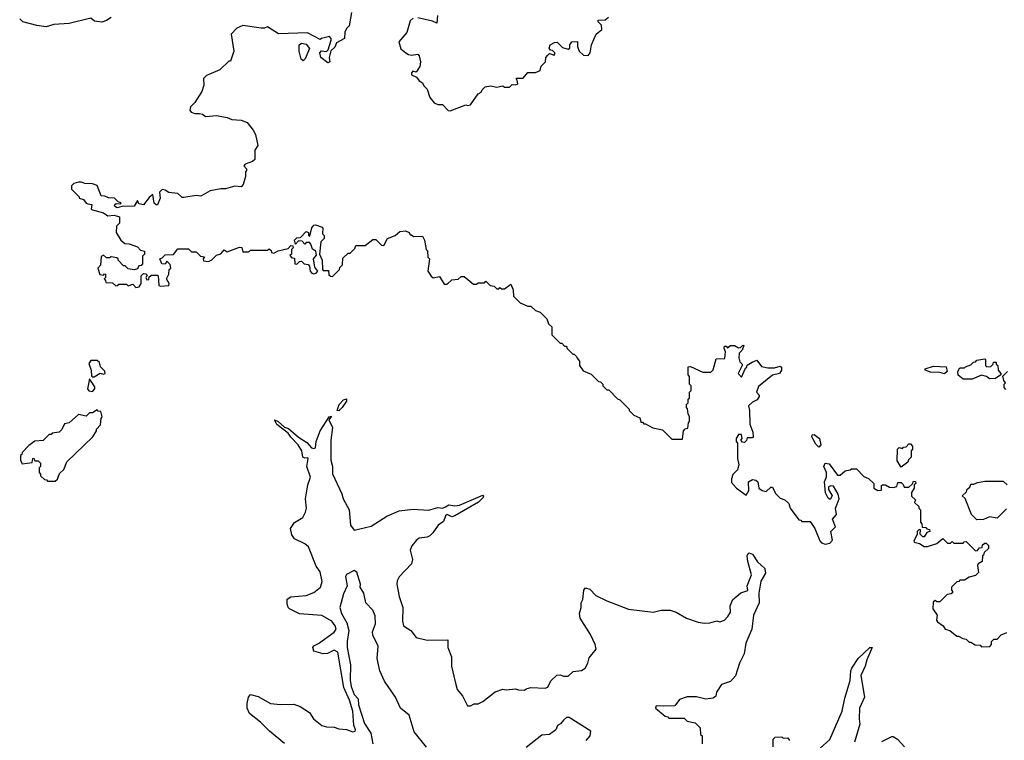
# Model space of a CAD drawing. Extents: x 2472589 to 2662339, y 701009 to 849030.
# Tile 257 of 406: x 2517965 to 2524322, y 799947 to 804598. Entities that reach past the tile are written whole.
import ezdxf

# ---------------------------------------------------------------- set-up
doc = ezdxf.new("R2010")
doc.units = 0

msp = doc.modelspace()

# ---------------------------------------------------------------- linework, layer by layer
at = {"layer": '0CON05XD'}
for points in [[(2520106.7, 804645), (2520091.7, 804558.3), (2520076.4, 804543.6), (2520065, 804520), (2520062.5, 804477.5), (2520010.5, 804449.5), (2519998.7, 804421.3), (2519973.3, 804396.7), (2519963, 804353), (2519966.7, 804325), (2519955, 804320), (2519910, 804355), (2519902.5, 804385), (2519912.5, 804397.5), (2519945, 804392.5), (2519957, 804403), (2519976.2, 804465), (2519975.9, 804475.9), (2519965, 804488.8), (2519913, 804477), (2519905, 804470), (2519823.6, 804513.6), (2519635, 804507.5), (2519565, 804552.5), (2519546.4, 804543.6), (2519525, 804542.5), (2519405, 804560), (2519367, 804543), (2519331.2, 804505), (2519346.7, 804395), (2519325, 804330), (2519315, 804330), (2519256.1, 804273.9), (2519171.7, 804238.3), (2519150.7, 804219.3), (2519153.3, 804175), (2519140, 804135), (2519096.1, 804063.9), (2519067.5, 804035), (2519062.5, 804015), (2519071.7, 804001.7), (2519095, 803992.5), (2519125, 803992.5), (2519145, 803987.5), (2519165, 803972.5), (2519235, 803980), (2519305, 803966.7), (2519335, 803953.3), (2519395, 803950), (2519432.5, 803935), (2519472.5, 803885), (2519486.4, 803856.4), (2519502.5, 803785), (2519483.6, 803756.4), (2519482.5, 803695), (2519467, 803683), (2519420, 803665), (2519412.5, 803655), (2519430, 803635), (2519430, 803625), (2519422.5, 803615), (2519423.3, 803585), (2519406.7, 803535), (2519395, 803520), (2519355, 803522.5), (2519293, 803507), (2519263.6, 803506.4), (2519195, 803492.5), (2519135, 803460), (2519105, 803462.5), (2519025, 803450), (2519015, 803450), (2518987, 803477), (2518928.3, 803481.7), (2518905, 803497.5), (2518885, 803502.5), (2518867.5, 803485), (2518872.5, 803445), (2518855, 803403.3), (2518845, 803403.3), (2518834.1, 803414.1), (2518825, 803470), (2518800.5, 803449.5), (2518765, 803404), (2518735, 803410), (2518725, 803430), (2518705, 803393.8), (2518625, 803393.3), (2518595, 803384), (2518577.5, 803395), (2518580, 803405), (2518588.3, 803411.7), (2518615, 803410), (2518620, 803415), (2518601.7, 803421.7), (2518577, 803447), (2518538.3, 803448.3), (2518515, 803460), (2518491.7, 803461.7), (2518465, 803527.5), (2518435, 803537.5), (2518385, 803540), (2518365, 803550), (2518345, 803550), (2518315, 803540), (2518300, 803525), (2518300, 803505), (2518350, 803455), (2518350, 803445), (2518377, 803437), (2518393.6, 803413.6), (2518405, 803410)], [(2520662.5, 804625), (2520657.5, 804575), (2520629.3, 804589.3), (2520535, 804610)], [(2518555, 804612.5), (2518525, 804592.5), (2518495, 804582.5), (2518448.3, 804588.3), (2518425, 804607.5), (2518285, 804572.5), (2518185, 804567.5), (2518135, 804552.5), (2518075, 804560), (2517985, 804583.3), (2517965, 804602.5)], [(2520505, 804607.5), (2520485, 804590), (2520463.3, 804515), (2520413.3, 804455), (2520425, 804410), (2520457.5, 804385), (2520475, 804373.3), (2520495, 804370), (2520535, 804376.2), (2520543.3, 804365), (2520552.5, 804325), (2520547.5, 804295), (2520525, 804260), (2520502.5, 804265), (2520493.8, 804255), (2520495, 804242.5), (2520526.7, 804226.7), (2520545, 804202.5), (2520565, 804190), (2520575, 804170), (2520595, 804150), (2520613.3, 804095), (2520640.7, 804060.7), (2520665, 804050), (2520695, 804050), (2520731.7, 804011.7), (2520745, 804010)], [(2520745, 804010), (2520845, 804047.5), (2520855, 804043.3), (2520875, 804047.5), (2520925, 804120), (2520945, 804130), (2520950, 804145), (2520970, 804165), (2521005, 804170), (2521045, 804162.5), (2521085, 804170), (2521095, 804162.5), (2521127, 804163), (2521145, 804180), (2521165, 804177.5), (2521180, 804185), (2521177, 804207), (2521170, 804215), (2521175, 804220), (2521215, 804220), (2521245, 804257.5), (2521295, 804257.5), (2521325, 804270), (2521331.7, 804298.3), (2521360, 804325), (2521362.5, 804355), (2521375, 804370), (2521385, 804380), (2521415, 804370), (2521420, 804375), (2521420, 804385), (2521405, 804400), (2521391.7, 804401.7), (2521382.5, 804415), (2521390, 804435), (2521418.3, 804451.7), (2521435, 804452.5), (2521469.3, 804419.3), (2521505, 804406.7), (2521516.1, 804413.9), (2521517.5, 804435), (2521530, 804455), (2521567, 804457), (2521566.7, 804425), (2521576.7, 804395), (2521605, 804370), (2521635, 804367.5), (2521647.5, 804385), (2521657.5, 804435), (2521686.4, 804503.6), (2521722.5, 804535), (2521721.7, 804561.7), (2521700, 804585), (2521700, 804595), (2521745, 804597.5), (2521766.4, 804613.6)], [(2519795, 804332.5), (2519783, 804343), (2519770, 804395), (2519770, 804435), (2519783.3, 804446.7), (2519815, 804440), (2519837, 804413), (2519807.5, 804345), (2519795, 804332.5)], [(2518405, 803410), (2518430, 803405), (2518427.5, 803375), (2518435, 803370), (2518505, 803351.2), (2518535, 803332.5), (2518575, 803336.2), (2518610, 803325), (2518610, 803285), (2518590, 803265), (2518587.5, 803225), (2518617.5, 803175), (2518643, 803153), (2518671.7, 803151.7), (2518725, 803132.5), (2518745, 803110), (2518770, 803105), (2518770, 803085), (2518758.3, 803071.7), (2518758.3, 803021.7), (2518748.3, 803011.7), (2518735, 803010), (2518725, 802990), (2518705, 802982.5), (2518665, 802990), (2518645, 803010), (2518635, 803010), (2518600, 803045), (2518600, 803055), (2518591.7, 803061.7), (2518555, 803067.5), (2518545, 803060), (2518525, 803060), (2518505, 803077.5), (2518490.7, 803069.3), (2518487, 803013), (2518470, 802995), (2518483, 802953), (2518505, 802950), (2518513, 802957), (2518520, 802955), (2518520, 802935), (2518510, 802925), (2518520, 802915), (2518521.7, 802901.7), (2518565, 802900), (2518585, 802880), (2518598.3, 802881.7), (2518605, 802890), (2518655, 802890), (2518665, 802880), (2518695, 802890), (2518715, 802870), (2518737, 802873), (2518750, 802895), (2518750, 802945), (2518765, 802960), (2518778.3, 802958.3), (2518788.3, 802948.3), (2518780, 802935), (2518785, 802920), (2518798.3, 802921.7), (2518801.7, 802938.3), (2518815, 802950), (2518855, 802950), (2518860, 802945), (2518863.3, 802883.3), (2518875, 802877.5), (2518928.3, 802881.7), (2518930, 802895), (2518912.5, 802925), (2518927.5, 802955), (2518930, 802985), (2518940, 802995), (2518937, 803017), (2518915, 803040), (2518905, 803020), (2518881.7, 803021.7), (2518870, 803055), (2518885, 803060), (2518905, 803080), (2518957, 803083), (2518985, 803120), (2519055, 803120), (2519075, 803100), (2519105, 803100), (2519131.7, 803071.7), (2519158.3, 803068.3), (2519150, 803055), (2519151.7, 803041.7), (2519185, 803037.5), (2519205, 803047.5), (2519235, 803077.5), (2519263, 803087), (2519285, 803112.5), (2519305, 803100), (2519385, 803130), (2519398.3, 803128.3), (2519405, 803100), (2519445, 803100), (2519455, 803110), (2519565, 803110), (2519575, 803120), (2519588.3, 803108.3), (2519590, 803095), (2519605, 803090), (2519633, 803107), (2519670, 803115), (2519698.3, 803121.7), (2519715, 803140), (2519728.3, 803138.3), (2519730, 803125), (2519720, 803115), (2519720, 803085), (2519710, 803075), (2519721.7, 803061.7), (2519738.3, 803058.3), (2519741.7, 803021.7), (2519755, 803020), (2519771.7, 803038.3), (2519785, 803040), (2519801.7, 803021.7), (2519828.3, 803018.3), (2519837, 803007), (2519840, 802975), (2519851.7, 802961.7), (2519865, 802957.5), (2519878.3, 802961.7), (2519890, 802975), (2519870.8, 803000.8), (2519862.5, 803055), (2519881.7, 803078.3), (2519877.5, 803105), (2519856.2, 803116.2), (2519845, 803150), (2519835, 803160), (2519815, 803160), (2519805, 803150), (2519788.3, 803168.3), (2519765, 803170), (2519745, 803150), (2519740, 803175), (2519755, 803190), (2519778.3, 803191.7), (2519815, 803230), (2519830, 803225), (2519830, 803205), (2519838.3, 803201.7), (2519850.8, 803255), (2519865, 803272.2), (2519875, 803274.4), (2519918.3, 803258.3), (2519922.5, 803255), (2519920, 803215), (2519930, 803205), (2519930, 803185), (2519910, 803165), (2519900, 803085), (2519917.5, 803045), (2519920, 802985), (2519925, 802980), (2519958.3, 802978.3), (2519961.7, 802951.7), (2519971.7, 802941.7), (2519985, 802940), (2520030, 802985), (2520031.7, 802998.3), (2520050, 803015), (2520051.7, 803058.3), (2520085, 803090), (2520098.3, 803091.7), (2520128.3, 803121.7), (2520135, 803140), (2520195, 803140), (2520245, 803180), (2520265, 803180), (2520301.7, 803141.7), (2520315, 803140), (2520340, 803185), (2520390, 803205), (2520418.3, 803231.7), (2520455.9, 803235.9), (2520480, 803225), (2520485, 803210), (2520495, 803210), (2520508.3, 803198.3), (2520565, 803200), (2520577.5, 803175), (2520590, 803115), (2520597, 803107), (2520600, 803065), (2520610, 803055), (2520600, 802975), (2520621.7, 802941.7), (2520635, 802932.5), (2520675, 802940), (2520705, 802890), (2520725, 802890), (2520755, 802920), (2520795, 802922.5), (2520815, 802940), (2520835, 802940), (2520895, 802890), (2520915, 802890), (2520925, 802900), (2520965, 802900), (2520975, 802910), (2521001.7, 802881.7), (2521028.3, 802878.3), (2521045, 802860), (2521058.3, 802861.7), (2521065, 802870), (2521075, 802860), (2521095, 802860), (2521135, 802890), (2521150, 802855), (2521153, 802813), (2521195, 802770), (2521245, 802750), (2521265, 802750), (2521295, 802720), (2521325, 802710), (2521368.3, 802668.3), (2521380, 802635), (2521400, 802615), (2521400, 802565), (2521455, 802510), (2521465, 802510), (2521481.7, 802491.7), (2521495, 802490), (2521500, 802475), (2521535, 802440), (2521545, 802440), (2521560, 802425), (2521563, 802413), (2521580, 802395), (2521580, 802365), (2521601.7, 802331.7), (2521655, 802310), (2521701.7, 802261.7), (2521715, 802260), (2521730, 802245), (2521730, 802235), (2521755, 802210), (2521768.3, 802208.3), (2521825, 802150), (2521840, 802145), (2521900, 802085), (2521900, 802075), (2521930, 802045), (2521968.3, 802028.3), (2521975, 802000), (2521985, 802000), (2521995, 801990), (2522005, 801990), (2522053, 801963), (2522115, 801950), (2522175, 801890), (2522245, 801890), (2522250, 801945), (2522261.7, 801958.3), (2522278.3, 801961.7), (2522283, 801997), (2522290, 802005), (2522290, 802035), (2522280, 802055), (2522277, 802087), (2522270, 802095), (2522270, 802115), (2522280, 802125), (2522281.7, 802148.3), (2522290, 802155), (2522290, 802195), (2522300, 802205), (2522300, 802235), (2522290, 802245), (2522290, 802295), (2522280, 802305), (2522281.7, 802358.3), (2522295, 802360), (2522375, 802322.5), (2522427, 802323), (2522441.7, 802338.3), (2522461.7, 802408.3), (2522518.3, 802411.7), (2522522.5, 802455), (2522512.5, 802475), (2522515, 802490), (2522525, 802490), (2522535, 802480), (2522555, 802496.2), (2522580, 802495), (2522605, 802480), (2522618.3, 802481.7), (2522633, 802497), (2522640, 802495), (2522630, 802465), (2522610, 802445), (2522607.5, 802415), (2522615, 802390), (2522630, 802375), (2522630, 802365), (2522602.5, 802315), (2522625, 802290), (2522651.7, 802348.3), (2522660, 802355), (2522661.7, 802368.3), (2522693, 802387), (2522725, 802400), (2522755, 802360), (2522795, 802350), (2522838.3, 802351.7), (2522875, 802362.5), (2522882.5, 802355), (2522882.5, 802335), (2522870, 802315), (2522825, 802303.3), (2522735, 802230), (2522722.5, 802195), (2522740, 802175), (2522740, 802165), (2522726.4, 802143.6), (2522695, 802130), (2522670, 802105), (2522677.5, 802075), (2522678.3, 801988.3), (2522697.5, 801935), (2522700, 801905), (2522695, 801900), (2522661.7, 801898.3), (2522658.3, 801881.7), (2522645, 801870), (2522631.7, 801871.7), (2522620, 801885), (2522630, 801895), (2522625, 801920), (2522605, 801920), (2522590, 801895), (2522590, 801875), (2522600, 801865), (2522600, 801765), (2522607.5, 801725), (2522598.3, 801691.7), (2522568.3, 801661.7), (2522560, 801635), (2522561.2, 801611.2), (2522593.3, 801575), (2522655, 801530), (2522671.7, 801558.3), (2522670, 801615), (2522695, 801630), (2522717, 801627), (2522730, 801615), (2522737.5, 801575), (2522758.3, 801558.3), (2522785, 801552.5), (2522815, 801580), (2522825, 801580), (2522845, 801540), (2522875, 801510), (2522905, 801500), (2522930, 801475), (2522940, 801445), (2522995, 801370), (2523008.3, 801368.3), (2523015, 801360), (2523068.3, 801358.3), (2523097.5, 801315), (2523130, 801235), (2523141.7, 801221.7), (2523165, 801212.5), (2523195, 801220), (2523211.7, 801238.3), (2523202.5, 801295), (2523232.5, 801325), (2523212.5, 801375), (2523237.5, 801405), (2523232.5, 801445), (2523255.9, 801505.9), (2523248.8, 801535), (2523218, 801588), (2523200.7, 801589.3), (2523187.5, 801582.5), (2523186.7, 801565), (2523210, 801525), (2523198.3, 801501.7), (2523185, 801510), (2523167.5, 801545), (2523160, 801615), (2523173, 801647), (2523173.8, 801675), (2523156.2, 801715), (2523165, 801736.7), (2523191.7, 801731.7), (2523245, 801657.5), (2523261.7, 801658.3), (2523293.8, 801686.2), (2523327, 801693), (2523335, 801700), (2523368.3, 801698.3), (2523415, 801650), (2523445, 801637.5), (2523480, 801605), (2523480, 801575), (2523505, 801560), (2523528.3, 801561.7), (2523528.3, 801591.7), (2523535, 801596.7), (2523555, 801596.7), (2523580, 801580), (2523605, 801578.8), (2523627.5, 801585), (2523635, 801610), (2523655, 801610), (2523668.3, 801598.3), (2523675, 801580), (2523705, 801580), (2523728.3, 801601.7), (2523735, 801620), (2523748.3, 801618.3), (2523750, 801605), (2523740, 801595), (2523740, 801575), (2523723, 801547), (2523723, 801523), (2523748.3, 801498.3), (2523741.7, 801481.7), (2523770, 801455), (2523770, 801445), (2523780, 801435), (2523780, 801355), (2523790, 801345), (2523791.7, 801321.7), (2523815, 801320), (2523821.7, 801311.7), (2523838.3, 801308.3), (2523840, 801295), (2523821.7, 801288.3), (2523805, 801260), (2523795, 801260), (2523778.3, 801278.3), (2523780, 801305), (2523771.7, 801308.3), (2523760, 801295), (2523760, 801275), (2523737.5, 801235), (2523740, 801225), (2523775, 801217.5), (2523805, 801197.5), (2523825, 801197.5), (2523885, 801217.5), (2523925, 801250), (2523955, 801220), (2523975, 801220), (2523985, 801230), (2523995, 801220), (2524055, 801220), (2524061.7, 801228.3), (2524075, 801230), (2524135, 801170), (2524148.3, 801171.7), (2524161.7, 801188.3), (2524178.3, 801191.7), (2524181.7, 801208.3), (2524195, 801220), (2524205, 801220), (2524220, 801205), (2524220, 801185), (2524191.7, 801158.3), (2524188.3, 801141.7), (2524181.7, 801138.3), (2524178.3, 801101.7), (2524153.6, 801086.4), (2524147.5, 801075), (2524155, 801030)], [(2524115, 802277.5), (2524055, 802277.5), (2524023, 802303), (2524022.5, 802327.5), (2524035, 802350), (2524065, 802350), (2524071.7, 802358.3), (2524105, 802370), (2524121.7, 802388.3), (2524135, 802390), (2524145, 802400), (2524195, 802410), (2524200, 802405), (2524200, 802365), (2524208.3, 802358.3), (2524235, 802360), (2524250, 802375), (2524251.7, 802388.3), (2524268.3, 802388.3), (2524270, 802375), (2524280, 802365), (2524282.5, 802335), (2524300, 802315), (2524300, 802305), (2524265, 802282.5), (2524225, 802280), (2524205.9, 802295.9), (2524175, 802303.8), (2524115, 802277.5)], [(2518445, 802292.5), (2518485, 802317.5), (2518505, 802310), (2518517.5, 802315), (2518515, 802330), (2518486.4, 802356.4), (2518480, 802385), (2518465, 802397.5), (2518425, 802397.5), (2518410.7, 802379.3), (2518426.4, 802336.4), (2518428.3, 802298.3), (2518432.5, 802292.5), (2518445, 802292.5)], [(2523935, 802312.5), (2523905, 802320), (2523845, 802322.5), (2523810, 802335), (2523810, 802345), (2523865, 802362.5), (2523947, 802357), (2523951.7, 802328.3), (2523935, 802312.5)], [(2518435, 802198.8), (2518450, 802215), (2518449.3, 802229.3), (2518415, 802280), (2518402.5, 802215), (2518412.3, 802202.3), (2518435, 802198.8)], [(2524331.7, 802211.7), (2524320, 802225), (2524320, 802245), (2524330, 802255), (2524318.3, 802268.3), (2524312.5, 802297.5), (2524341.7, 802328.3)], [(2520025, 802074), (2520014.3, 802075), (2520027.5, 802115), (2520055, 802144), (2520075, 802150), (2520073.8, 802135), (2520047.1, 802095), (2520025, 802074)], [(2518195, 801620), (2518208.3, 801631.7), (2518221.7, 801668.3), (2518250, 801695), (2518270, 801745), (2518437.5, 801905), (2518460, 801945), (2518460, 801955), (2518487, 801983), (2518490, 802025), (2518497.5, 802035), (2518488.3, 802068.3), (2518471.7, 802071.7), (2518465, 802080), (2518435, 802060), (2518415, 802060), (2518395, 802040), (2518345, 802050), (2518283.6, 801996.4), (2518255, 801990), (2518237, 801953), (2518220, 801935), (2518175, 801930), (2518168.3, 801921.7), (2518155, 801920), (2518117, 801883), (2518063, 801877), (2518025, 801850), (2517980, 801805), (2517978.3, 801791.7), (2517970, 801785), (2517970, 801755), (2517981.7, 801731.7), (2518045, 801740), (2518050, 801765), (2518057, 801767), (2518061.7, 801751.7), (2518085, 801750), (2518100, 801735), (2518100, 801715), (2518090, 801705), (2518090, 801675), (2518100, 801665), (2518100, 801655), (2518125, 801630), (2518138.3, 801628.3), (2518145, 801620), (2518195, 801620)], [(2519765, 801904), (2519818.6, 801868.6), (2519848.8, 801835), (2519865, 801830), (2519875, 801834.3), (2519878, 801875), (2519905.8, 801945), (2519964, 802035), (2519978.3, 802038.3), (2519960, 802015), (2519983.8, 801965), (2519974.2, 801885), (2519974, 801755), (2519983.6, 801713.6), (2519984.1, 801665.9), (2520045, 801536.7), (2520052.9, 801505), (2520091.2, 801435), (2520100, 801335), (2520125, 801304), (2520235, 801328), (2520335.8, 801394.2), (2520415, 801428), (2520505, 801438.6), (2520605, 801431.4), (2520665, 801448.6), (2520695, 801445.8), (2520713.3, 801453.3), (2520735, 801466.9), (2520775, 801460.9), (2520805, 801465.5), (2520955, 801530), (2520960, 801525), (2520956.7, 801515), (2520927.5, 801485), (2520775.3, 801394.7), (2520755, 801390), (2520725, 801404), (2520714.5, 801395.5), (2520700.3, 801359.7), (2520666.7, 801335), (2520632.5, 801285), (2520613, 801267), (2520595, 801257.5), (2520545, 801252.5), (2520525, 801237.5), (2520497.7, 801202.3), (2520486.2, 801175), (2520501.2, 801115), (2520493.6, 801086.4), (2520415, 801002.5), (2520402.7, 800977.3), (2520400, 800955), (2520414.2, 800875), (2520438, 800805), (2520436.7, 800715), (2520442.5, 800685), (2520490, 800655), (2520525, 800610), (2520595, 800592.5), (2520730, 800595), (2520730, 800545), (2520753.3, 800485), (2520753.8, 800425), (2520776.2, 800325), (2520790, 800275), (2520823.6, 800233.6), (2520855, 800170), (2520875, 800170), (2520898.3, 800181.7), (2520925, 800182.5), (2520955, 800197.5), (2521035, 800260), (2521085, 800277.5), (2521105, 800272.5), (2521165, 800280), (2521185, 800272.5), (2521225, 800270), (2521235, 800280), (2521265, 800287.5), (2521357, 800283), (2521375, 800290), (2521395, 800330), (2521431.7, 800368.3), (2521455, 800370), (2521475, 800360), (2521505, 800360), (2521538.3, 800391.7), (2521591.7, 800398.3), (2521615, 800412.5), (2521633.3, 800445), (2521641.7, 800478.3), (2521687.5, 800535), (2521680, 800565), (2521649.5, 800629.5), (2521582.5, 800735), (2521580, 800765), (2521590, 800805), (2521590, 800835), (2521600, 800855), (2521607.5, 800915), (2521618.3, 800931.7), (2521645, 800922.5), (2521685, 800882.5), (2521756.4, 800846.4), (2521895, 800793.3), (2522055, 800773.3), (2522107, 800787), (2522165, 800787.5), (2522203.3, 800773.3), (2522270, 800735), (2522345, 800710), (2522385, 800702.5), (2522420, 800705), (2522465, 800717.5), (2522485, 800712.5), (2522515, 800723.3), (2522536.2, 800745), (2522553.8, 800775), (2522551.4, 800815), (2522568.1, 800855), (2522621.4, 800898.6), (2522665, 800913.3), (2522662.5, 800945), (2522688.8, 801015), (2522665, 801100), (2522662, 801138), (2522667, 801153), (2522675, 801157.5), (2522695, 801147.5), (2522728.1, 801098.1), (2522776.2, 801055), (2522779.6, 801025), (2522750, 800975), (2522737, 800897), (2522738, 800835), (2522702.5, 800755), (2522692.5, 800665), (2522652.5, 800575), (2522642.5, 800505), (2522612.5, 800445), (2522587, 800363), (2522555, 800327.5), (2522495, 800307.5), (2522463, 800257), (2522458.3, 800231.7), (2522441.7, 800218.3), (2522395, 800212.5), (2522335, 800227.5), (2522275, 800227.5), (2522225, 800210), (2522195, 800170), (2522118.3, 800168.3), (2522075, 800170), (2522070, 800155), (2522131.7, 800101.7), (2522148.3, 800098.3), (2522155, 800090), (2522255, 800090), (2522275, 800070), (2522325, 800060), (2522358.3, 800028.3), (2522360, 799985), (2522370, 799975), (2522370, 799925)], [(2519675, 799926.7), (2519576.7, 800005), (2519520, 800065), (2519449.3, 800119.3), (2519433.3, 800155), (2519432.5, 800185), (2519442.5, 800225), (2519455, 800242.5), (2519505, 800230), (2519584.2, 800184.2), (2519648.3, 800178.3), (2519735, 800180), (2519776.1, 800166.1), (2519835.9, 800125.9), (2519861.2, 800085), (2519915, 800042), (2519945, 800033.3), (2519995, 800032.5), (2520025, 800020), (2520075, 800016.7), (2520115, 800002.5), (2520130, 800005), (2520132.5, 800015), (2520122, 800045), (2520115.3, 800135), (2520094.6, 800205), (2520058.6, 800288.6), (2520017.9, 800515), (2519995, 800527.9), (2519952.4, 800507.6), (2519925, 800505.7), (2519865, 800523.3), (2519857.5, 800545), (2519865, 800556.7), (2519895, 800571.2), (2519995, 800644.2), (2520007.5, 800665), (2520002.2, 800685), (2519979.2, 800715), (2519915, 800753.1), (2519772.3, 800762.3), (2519707.5, 800795), (2519697.5, 800805), (2519691.7, 800828.3), (2519691.7, 800858.3), (2519715, 800872.5), (2519815, 800881.9), (2519865, 800900.8), (2519906.2, 800935), (2519918, 800972), (2519905.8, 801035), (2519880, 801070), (2519828.6, 801195), (2519805, 801214), (2519738.3, 801248.3), (2519722.7, 801272.7), (2519713.3, 801315), (2519738.3, 801351.7), (2519793.8, 801385), (2519811.2, 801418.8), (2519815.8, 801445), (2519810, 801505), (2519825.7, 801595), (2519841.4, 801645), (2519818.1, 801715), (2519827.5, 801765), (2519825, 801770), (2519805, 801767.5), (2519793.6, 801773.6), (2519787.5, 801815), (2519763.3, 801855), (2519714.5, 801904.5), (2519698.7, 801928.7), (2519626, 801985), (2519610, 802015), (2519633.3, 802005), (2519675, 801968.8), (2519700.3, 801960.3), (2519765, 801904)], [(2523125, 801840), (2523105, 801857.5), (2523080, 801905), (2523081.7, 801918.3), (2523095, 801920), (2523127.5, 801895), (2523137.5, 801855), (2523125, 801840)], [(2523655, 801710), (2523630.7, 801750.7), (2523633, 801827), (2523642.5, 801837.5), (2523665, 801830), (2523671.7, 801838.3), (2523688.3, 801841.7), (2523705, 801860), (2523715, 801860), (2523730, 801845), (2523730, 801825), (2523720, 801815), (2523720, 801775), (2523703, 801757), (2523698.3, 801741.7), (2523655, 801710)], [(2524335, 801440), (2524275, 801380), (2524225, 801390), (2524187, 801373), (2524145, 801370), (2524110, 801405), (2524068.3, 801508.3), (2524050, 801525), (2524078.3, 801551.7), (2524081.7, 801568.3), (2524098.3, 801581.7), (2524105, 801600), (2524125, 801600), (2524148.3, 801611.7), (2524195, 801620), (2524315, 801620), (2524340, 801595)], [(2520592.4, 799902.4), (2520512.6, 800002.6), (2520480, 800110), (2520424, 800155), (2520390.8, 800225), (2520319.5, 800329.5), (2520289.4, 800395), (2520273.3, 800475), (2520278.6, 800555), (2520245.6, 800625), (2520243.5, 800646.5), (2520261.7, 800698.3), (2520259.7, 800749.7), (2520245, 800786.2), (2520200, 800835), (2520185.8, 800895.8), (2520163.3, 800935), (2520166.2, 800955), (2520141.7, 801031.7), (2520125, 801042.5), (2520075, 801017.5), (2520067.5, 801005), (2520080, 800945), (2520055, 800892.5), (2520031.9, 800805), (2520043.5, 800765), (2520077.8, 800705), (2520090.5, 800655), (2520078.1, 800585), (2520078.5, 800545), (2520101.2, 800435), (2520097.8, 800335), (2520104.7, 800295), (2520125, 800242.7), (2520150, 800215), (2520152.5, 800175), (2520191.1, 800055), (2520232, 799992), (2520245.3, 799925)], [(2524155, 801030), (2524135, 801010), (2524095, 801000), (2524065, 800980), (2524035, 800980), (2524028.3, 800971.7), (2524015, 800970), (2523980, 800935), (2523980, 800915), (2523990, 800905), (2523978.3, 800891.7), (2523951.7, 800888.3), (2523905, 800840), (2523885, 800840), (2523875, 800850), (2523861.7, 800838.3), (2523860, 800795), (2523887.5, 800755), (2523883, 800723), (2523890.7, 800710.7), (2523926.4, 800686.4), (2523940, 800665), (2523970, 800655), (2524015, 800620), (2524025, 800620), (2524053, 800603), (2524075, 800600), (2524095, 800580), (2524105, 800580), (2524133, 800563), (2524165, 800560), (2524175, 800550), (2524228.3, 800551.7), (2524240, 800565), (2524240, 800585), (2524255, 800600), (2524275, 800600), (2524301.7, 800628.3), (2524338.3, 800641.7)], [(2523133, 799897), (2523195, 799952.5), (2523275.6, 800135), (2523291.7, 800218.3), (2523326.4, 800333.6), (2523330.6, 800395), (2523337.6, 800412.4), (2523378, 800475), (2523452.5, 800545), (2523467.5, 800545), (2523434.4, 800465.6), (2523423.1, 800425), (2523394.4, 800365), (2523419.2, 800225), (2523387.5, 800155), (2523384.3, 800085), (2523388.8, 800051.2), (2523354, 799935)], [(2521622.5, 799945), (2521648.9, 799975), (2521652.5, 800005), (2521512.5, 800095), (2521495, 800093.1), (2521475, 800077.3), (2521456.6, 800053.4), (2521436.6, 800043.4), (2521425.6, 800015), (2521385.4, 799984.6), (2521335, 799980.9), (2521235, 799899.5)], [(2522830, 799905), (2522830, 799955), (2522841.7, 799968.3), (2522885, 799970), (2522895, 799960), (2522925, 799962.5), (2522933.8, 799945)], [(2523531.7, 799938.3), (2523595, 799972.5), (2523605, 799972.5), (2523632.5, 799955), (2523677.5, 799905)]]:
    msp.add_lwpolyline(points, dxfattribs=at)

doc.saveas('drawing.dxf')
